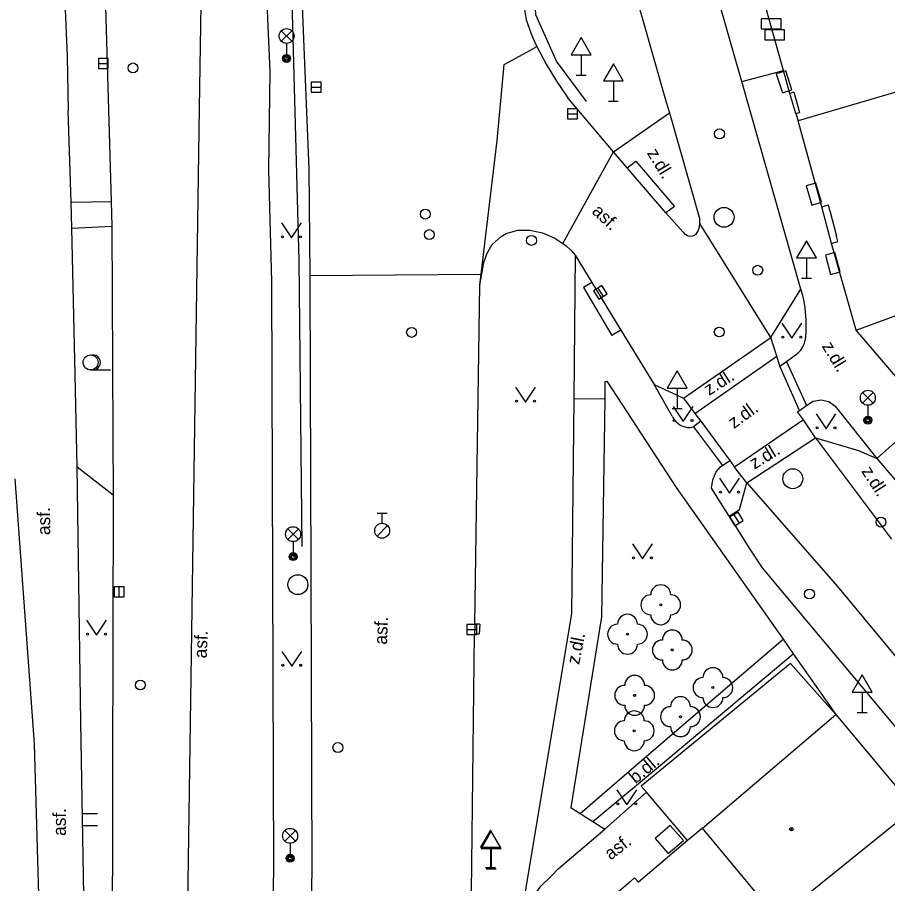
# Model space of a CAD drawing. Extents: x -595546 to -593986, y -1160845 to -1159202.
# Drawn here: x -595392.65 to -595348.96, y -1160777.86 to -1160734.36 of the extents above; entities that cross this region are included whole.
import ezdxf

# ---------------------------------------------------------------- set-up
doc = ezdxf.new("R2010")
doc.units = 0
for name, color, linetype in [('Level 22', 7, 'Continuous'), ('Level 24', 7, 'Continuous'), ('Level 26', 7, 'Continuous'), ('Level 27', 7, 'Continuous'), ('Level 28', 7, 'Continuous'), ('Level 33', 7, 'Continuous'), ('Level 34', 7, 'Continuous'), ('Level 36', 7, 'Continuous'), ('Level 39', 7, 'Continuous'), ('Specificka linie pasportu komunikaci', 7, 'Continuous'), ('TM - budovy zdene_ betonove - NP', 7, 'Continuous'), ('TM - budovy zdene_ betonove - VP', 7, 'Continuous'), ('TM - chodniky - VP', 7, 'Continuous'), ('TM - hranice souvisleho porostu (skupiny stromu_ kere)', 7, 'Continuous'), ('TM - komunikace - VP', 7, 'Continuous'), ('TM - plot drateny_ kovovy - VP', 7, 'Continuous'), ('TM - popis povrchu', 7, 'Continuous'), ('TM - rozhrani mezi zpev. plochami mezi sebou - VP', 7, 'Continuous'), ('TM - rozhrani ploch obecne - VP', 7, 'Continuous'), ('TM - srafovani', 7, 'Continuous'), ('TM - vstup do budovy - zdene_ betonove', 7, 'Continuous'), ('TM - vstup do budovy - zdene_ betonove  - shora neviditelny', 7, 'Continuous'), ('TM - zabradli - VP', 7, 'Continuous')]:
    doc.layers.add(name, color=color, linetype=linetype)

msp = doc.modelspace()

# ---------------------------------------------------------------- linework, layer by layer
at = {"layer": 'Level 22'}
for centre in [(-595360.35, -1160763.86), (-595362.02, -1160765.34), (-595359.77, -1160766.13), (-595361.66, -1160768.41), (-595357.73, -1160768.02), (-595359.36, -1160769.48), (-595361.68, -1160770.19)]:
    msp.add_circle(centre, 0.05, dxfattribs=at)
for centre, start, end in [((-595360.35, -1160763.36), 0, 180), ((-595360.85, -1160763.86), 90, 270), ((-595359.85, -1160763.86), 270, 90), ((-595362.02, -1160764.84), 0, 180), ((-595360.35, -1160764.36), 180, 0), ((-595362.52, -1160765.34), 90, 270), ((-595361.52, -1160765.34), 270, 90), ((-595359.77, -1160765.63), 0, 180), ((-595360.27, -1160766.13), 90, 270), ((-595359.27, -1160766.13), 270, 90), ((-595362.02, -1160765.84), 180, 0), ((-595359.77, -1160766.63), 180, 0), ((-595357.73, -1160767.52), 0, 180), ((-595361.66, -1160767.91), 0, 180), ((-595362.16, -1160768.41), 90, 270), ((-595361.16, -1160768.41), 270, 90), ((-595358.23, -1160768.02), 90, 270), ((-595357.23, -1160768.02), 270, 90), ((-595359.36, -1160768.98), 0, 180), ((-595357.73, -1160768.52), 180, 0), ((-595361.68, -1160769.69), 0, 180), ((-595361.66, -1160768.91), 180, 0), ((-595359.86, -1160769.48), 90, 270), ((-595358.86, -1160769.48), 270, 90), ((-595362.18, -1160770.19), 90, 270), ((-595361.18, -1160770.19), 270, 90), ((-595359.36, -1160769.98), 180, 0), ((-595361.68, -1160770.69), 180, 0)]:
    msp.add_arc(centre, 0.5, start, end, dxfattribs=at)
at = {"layer": 'Level 24'}
for points in [[(-595355.3, -1160734.93), (-595354.3, -1160734.93), (-595354.3, -1160734.43), (-595355.3, -1160734.43)], [(-595355.13, -1160735.49), (-595354.13, -1160735.49), (-595354.13, -1160734.99), (-595355.13, -1160734.99)], [(-595354.546, -1160737.201), (-595354.242, -1160738.153), (-595353.766, -1160738.001), (-595354.069, -1160737.049)], [(-595353.048, -1160742.825), (-595352.76, -1160743.783), (-595352.281, -1160743.639), (-595352.569, -1160742.681)], [(-595352.085, -1160746.301), (-595351.831, -1160747.268), (-595351.347, -1160747.141), (-595351.601, -1160746.174)]]:
    msp.add_lwpolyline(points, close=True, dxfattribs=at)
at = {"layer": 'Level 26'}
msp.add_lwpolyline([(-595359.971, -1160776.355), (-595359.215, -1160775.701), (-595359.869, -1160774.945), (-595360.625, -1160775.599)], close=True, dxfattribs=at)
at = {"layer": 'Level 27'}
for p, q in [((-595388.59, -1160736.67), (-595388.09, -1160736.67)), ((-595377.91, -1160737.86), (-595377.41, -1160737.86)), ((-595365.03, -1160739.2), (-595364.53, -1160739.2)), ((-595363.513, -1160747.958), (-595363.247, -1160748.382)), ((-595356.68, -1160759.336), (-595356.42, -1160759.764)), ((-595387.54, -1160763.46), (-595387.54, -1160762.96)), ((-595370.08, -1160765.1), (-595369.58, -1160765.1))]:
    msp.add_line(p, q, dxfattribs=at)
for points in [[(-595388.59, -1160736.92), (-595388.09, -1160736.92), (-595388.09, -1160736.42), (-595388.59, -1160736.42)], [(-595377.91, -1160738.11), (-595377.41, -1160738.11), (-595377.41, -1160737.61), (-595377.91, -1160737.61)], [(-595365.03, -1160739.45), (-595364.53, -1160739.45), (-595364.53, -1160738.95), (-595365.03, -1160738.95)], [(-595363.725, -1160748.091), (-595363.459, -1160748.515), (-595363.035, -1160748.249), (-595363.301, -1160747.825)], [(-595356.893, -1160759.466), (-595356.634, -1160759.893), (-595356.207, -1160759.634), (-595356.466, -1160759.207)], [(-595387.29, -1160763.46), (-595387.29, -1160762.96), (-595387.79, -1160762.96), (-595387.79, -1160763.46)], [(-595370.08, -1160765.35), (-595369.58, -1160765.35), (-595369.58, -1160764.85), (-595370.08, -1160764.85)]]:
    msp.add_lwpolyline(points, close=True, dxfattribs=at)
for centre in [(-595357.17, -1160744.4), (-595353.72, -1160757.53), (-595378.57, -1160762.85)]:
    msp.add_circle(centre, 0.5, dxfattribs=at)
at = {"layer": 'Level 28'}
for p, q in [((-595374.59, -1160759.265), (-595374.09, -1160759.265)), ((-595374.34, -1160759.765), (-595374.34, -1160759.265)), ((-595374.598, -1160760.412), (-595374.068, -1160759.882))]:
    msp.add_line(p, q, dxfattribs=at)
for centre, radius in [((-595386.85, -1160736.9), 0.25), ((-595357.4, -1160740.21), 0.25), ((-595372.17, -1160744.24), 0.25), ((-595371.97, -1160745.27), 0.25), ((-595366.84, -1160745.56), 0.25), ((-595355.48, -1160747.06), 0.25), ((-595372.86, -1160750.18), 0.25), ((-595357.41, -1160750.16), 0.25), ((-595349.29, -1160759.71), 0.25), ((-595374.34, -1160760.14), 0.375), ((-595352.88, -1160763.32), 0.25), ((-595386.48, -1160767.89), 0.25), ((-595376.56, -1160771.03), 0.25)]:
    msp.add_circle(centre, radius, dxfattribs=at)
at = {"layer": 'Level 33'}
for p, q in [((-595379.405, -1160735.56), (-595378.875, -1160735.03)), ((-595379.405, -1160735.03), (-595378.875, -1160735.56)), ((-595379.14, -1160735.67), (-595379.14, -1160736.42)), ((-595350.215, -1160753.73), (-595349.685, -1160753.2)), ((-595350.215, -1160753.2), (-595349.685, -1160753.73)), ((-595349.95, -1160753.84), (-595349.95, -1160754.59)), ((-595379.075, -1160760.58), (-595378.545, -1160760.05)), ((-595379.075, -1160760.05), (-595378.545, -1160760.58)), ((-595378.81, -1160760.69), (-595378.81, -1160761.44)), ((-595379.225, -1160775.73), (-595378.695, -1160775.2)), ((-595379.225, -1160775.2), (-595378.695, -1160775.73)), ((-595378.96, -1160775.84), (-595378.96, -1160776.59))]:
    msp.add_line(p, q, dxfattribs=at)
for centre, radius in [((-595379.14, -1160735.295), 0.375), ((-595379.14, -1160736.42), 0.2), ((-595379.14, -1160736.42), 0.145), ((-595379.14, -1160736.42), 0.0876), ((-595349.95, -1160753.465), 0.375), ((-595349.95, -1160754.59), 0.2), ((-595349.95, -1160754.59), 0.145), ((-595349.95, -1160754.59), 0.0876), ((-595378.81, -1160760.315), 0.375), ((-595378.81, -1160761.44), 0.2), ((-595378.81, -1160761.44), 0.145), ((-595378.81, -1160761.44), 0.0876), ((-595378.96, -1160775.465), 0.375), ((-595378.96, -1160776.59), 0.2), ((-595378.96, -1160776.59), 0.145), ((-595378.96, -1160776.59), 0.0876)]:
    msp.add_circle(centre, radius, dxfattribs=at)
at = {"layer": 'Level 34'}
for p, q in [((-595364.34, -1160736.242), (-595364.34, -1160737.26)), ((-595364.59, -1160737.26), (-595364.09, -1160737.26)), ((-595362.73, -1160737.552), (-595362.73, -1160738.57)), ((-595362.98, -1160738.57), (-595362.48, -1160738.57)), ((-595353.03, -1160746.442), (-595353.03, -1160747.46)), ((-595353.28, -1160747.46), (-595352.78, -1160747.46)), ((-595359.52, -1160752.982), (-595359.52, -1160754)), ((-595359.77, -1160754), (-595359.27, -1160754)), ((-595350.23, -1160768.252), (-595350.23, -1160769.27)), ((-595350.48, -1160769.27), (-595349.98, -1160769.27)), ((-595368.9, -1160776.042), (-595368.9, -1160777.06)), ((-595368.86, -1160776.102), (-595368.86, -1160777.12)), ((-595369.15, -1160777.06), (-595368.65, -1160777.06)), ((-595369.11, -1160777.12), (-595368.61, -1160777.12))]:
    msp.add_line(p, q, dxfattribs=at)
for points in [[(-595364.84, -1160736.242), (-595363.84, -1160736.242), (-595364.34, -1160735.376)], [(-595363.23, -1160737.552), (-595362.23, -1160737.552), (-595362.73, -1160736.686)], [(-595353.53, -1160746.442), (-595352.53, -1160746.442), (-595353.03, -1160745.576)], [(-595360.02, -1160752.982), (-595359.02, -1160752.982), (-595359.52, -1160752.116)], [(-595350.73, -1160768.252), (-595349.73, -1160768.252), (-595350.23, -1160767.386)], [(-595369.4, -1160776.042), (-595368.4, -1160776.042), (-595368.9, -1160775.176)], [(-595369.36, -1160776.102), (-595368.36, -1160776.102), (-595368.86, -1160775.236)]]:
    msp.add_lwpolyline(points, close=True, dxfattribs=at)
at = {"layer": 'Level 36'}
msp.add_line((-595388.98, -1160752.065), (-595387.98, -1160752.065), dxfattribs=at)
for points in [[(-595379.39, -1160744.68), (-595378.89, -1160745.43), (-595378.39, -1160744.68)], [(-595354.27, -1160749.72), (-595353.77, -1160750.47), (-595353.27, -1160749.72)], [(-595367.64, -1160752.93), (-595367.14, -1160753.68), (-595366.64, -1160752.93)], [(-595359.73, -1160753.91), (-595359.23, -1160754.66), (-595358.73, -1160753.91)], [(-595352.55, -1160754.27), (-595352.05, -1160755.02), (-595351.55, -1160754.27)], [(-595357.4, -1160757.5), (-595356.9, -1160758.25), (-595356.4, -1160757.5)], [(-595361.77, -1160760.8), (-595361.27, -1160761.55), (-595360.77, -1160760.8)], [(-595389.18, -1160764.64), (-595388.68, -1160765.39), (-595388.18, -1160764.64)], [(-595379.38, -1160766.2), (-595378.88, -1160766.95), (-595378.38, -1160766.2)], [(-595362.55, -1160773.16), (-595362.05, -1160773.91), (-595361.55, -1160773.16)]]:
    msp.add_lwpolyline(points, dxfattribs=at)
for centre, radius in [((-595379.34, -1160745.38), 0.05), ((-595378.441, -1160745.38), 0.05), ((-595354.22, -1160750.42), 0.05), ((-595353.321, -1160750.42), 0.05), ((-595388.98, -1160751.69), 0.375), ((-595367.59, -1160753.63), 0.05), ((-595366.691, -1160753.63), 0.05), ((-595359.68, -1160754.61), 0.05), ((-595358.781, -1160754.61), 0.05), ((-595352.5, -1160754.97), 0.05), ((-595351.601, -1160754.97), 0.05), ((-595357.35, -1160758.2), 0.05), ((-595356.451, -1160758.2), 0.05), ((-595361.72, -1160761.5), 0.05), ((-595360.821, -1160761.5), 0.05), ((-595389.13, -1160765.34), 0.05), ((-595388.231, -1160765.34), 0.05), ((-595379.33, -1160766.9), 0.05), ((-595378.431, -1160766.9), 0.05), ((-595362.5, -1160773.86), 0.05), ((-595361.601, -1160773.86), 0.05)]:
    msp.add_circle(centre, radius, dxfattribs=at)
msp.add_arc((-595388.855, -1160751.69), 0.375, 260.4059, 99.5941, dxfattribs=at)
at = {"layer": 'Level 39'}
for radius in [0.09, 0.0398]:
    msp.add_circle((-595353.79, -1160775.13), radius, dxfattribs=at)
at = {"layer": 'Specificka linie pasportu komunikaci'}
for points in [[(-595382.8, -1160696.45), (-595382.91, -1160701.1), (-595383.04, -1160709.3), (-595383.12, -1160714.32), (-595383.31, -1160725.42), (-595383.52, -1160738.91), (-595384.53, -1160807.5)], [(-595365.26, -1160745.72), (-595362.72, -1160741.11)], [(-595354.82, -1160750.43), (-595358.38, -1160744.71)], [(-595377.97, -1160747.33), (-595369.36, -1160747.25)], [(-595353.38, -1160754.1), (-595354.37, -1160751.88)], [(-595369.68, -1160764.83), (-595369.71, -1160765.33)]]:
    msp.add_lwpolyline(points, dxfattribs=at)
at = {"layer": 'TM - budovy zdene_ betonove - NP'}
for points in [[(-595353.66, -1160738.12), (-595353.87, -1160738.18)], [(-595353.56, -1160739.19), (-595353.38, -1160739.13)], [(-595352.26, -1160743.87), (-595351.93, -1160743.78)], [(-595351.86, -1160744.06), (-595351.93, -1160743.78)], [(-595351.78, -1160745.71), (-595351.45, -1160745.62)], [(-595351.45, -1160745.62), (-595351.52, -1160745.35)]]:
    msp.add_lwpolyline(points, dxfattribs=at)
at = {"layer": 'TM - budovy zdene_ betonove - VP'}
for points in [[(-595354.19, -1160737.02), (-595355.9, -1160730.92)], [(-595341.65, -1160736.09), (-595353.45, -1160739.56)], [(-595353.87, -1160738.18), (-595354.19, -1160737.02)], [(-595353.56, -1160739.19), (-595353.87, -1160738.18)], [(-595353.56, -1160739.19), (-595353.45, -1160739.56)], [(-595352.26, -1160743.87), (-595353.45, -1160739.56)], [(-595351.78, -1160745.71), (-595352.26, -1160743.87)], [(-595350.54, -1160750.07), (-595337.85, -1160745.4)], [(-595350.54, -1160750.07), (-595351.78, -1160745.71)], [(-595346.95, -1160754.25), (-595350.54, -1160750.07)], [(-595358.26, -1160775.08), (-595351.55, -1160769.37)], [(-595351.55, -1160769.37), (-595347.62, -1160774.08)], [(-595354.48, -1160779.61), (-595347.62, -1160774.08)], [(-595358.26, -1160775.08), (-595359, -1160775.7)], [(-595354.48, -1160779.61), (-595358.26, -1160775.08)], [(-595359, -1160775.7), (-595361.46, -1160777.8)], [(-595361.66, -1160777.57), (-595361.89, -1160777.77)], [(-595361.46, -1160777.8), (-595361.66, -1160777.57)]]:
    msp.add_lwpolyline(points, dxfattribs=at)
at = {"layer": 'TM - chodniky - VP'}
for points in [[(-595390.7, -1160723.79), (-595390.15, -1160736.31)], [(-595390.15, -1160736.31), (-595390.11, -1160739.03)], [(-595389.95, -1160743.64), (-595390.11, -1160739.03)], [(-595389.92, -1160744.95), (-595389.95, -1160743.64)], [(-595389.66, -1160756.93), (-595389.77, -1160751.56), (-595389.92, -1160744.95)], [(-595364.65, -1160746.3), (-595364.72, -1160753.52)], [(-595353.46, -1160751.22), (-595353.32, -1160751.07), (-595353.21, -1160750.9), (-595353.13, -1160750.72), (-595353.08, -1160750.52), (-595353.05, -1160750.2), (-595353.04, -1160749.89), (-595353.04, -1160749.57), (-595353.1, -1160748.94), (-595353.15, -1160748.63), (-595353.22, -1160748.32), (-595353.31, -1160748.01)], [(-595354.04, -1160751.64), (-595353.46, -1160751.22)], [(-595354.37, -1160751.88), (-595354.04, -1160751.64)], [(-595363.05, -1160752.63), (-595359.57, -1160757.97)], [(-595363.15, -1160752.65), (-595363.16, -1160753.53)], [(-595359.78, -1160754.39), (-595360.68, -1160752.79)], [(-595364.72, -1160753.52), (-595364.83, -1160764.32), (-595367.35, -1160779.37)], [(-595363.16, -1160753.53), (-595363.33, -1160764.46), (-595364.87, -1160774.04), (-595364.4, -1160774.34)], [(-595353.38, -1160754.1), (-595353.03, -1160753.85)], [(-595353.03, -1160753.85), (-595352.69, -1160753.64), (-595352.3, -1160753.57), (-595351.91, -1160753.65), (-595351.59, -1160753.88)], [(-595351.59, -1160753.88), (-595349.5, -1160756.51)], [(-595359.78, -1160754.39), (-595359.7, -1160754.53), (-595359.6, -1160754.66), (-595359.48, -1160754.76), (-595359.34, -1160754.85), (-595359.19, -1160754.91), (-595359.03, -1160754.95), (-595358.87, -1160754.95), (-595358.71, -1160754.93)], [(-595358.71, -1160754.93), (-595357.25, -1160756.86)], [(-595389.25, -1160782.31), (-595389.47, -1160769.75), (-595389.66, -1160756.93)], [(-595357.56, -1160757.18), (-595357.33, -1160756.91)], [(-595357.33, -1160756.91), (-595357.25, -1160756.86)], [(-595357.25, -1160756.86), (-595356.88, -1160756.62)], [(-595357.74, -1160757.58), (-595357.56, -1160757.18)], [(-595357.8, -1160758.01), (-595357.74, -1160757.58)], [(-595359.57, -1160757.97), (-595354.21, -1160765.58)], [(-595356.91, -1160759.41), (-595357.8, -1160758.01)], [(-595360.59, -1160771.06), (-595354.21, -1160765.58)], [(-595354.21, -1160765.58), (-595353.7, -1160766.32)], [(-595353.7, -1160766.32), (-595351.55, -1160769.37)], [(-595364.4, -1160774.34), (-595360.59, -1160771.06)], [(-595364.4, -1160774.34), (-595363.76, -1160774.75)], [(-595363.76, -1160774.75), (-595363.15, -1160775.13)]]:
    msp.add_lwpolyline(points, dxfattribs=at)
at = {"layer": 'TM - hranice souvisleho porostu (skupiny stromu_ kere)'}
for points in [[(-595389.95, -1160743.64), (-595387.94, -1160743.61)], [(-595389.92, -1160744.95), (-595387.92, -1160744.85)], [(-595389.66, -1160756.93), (-595387.84, -1160758.34)]]:
    msp.add_lwpolyline(points, dxfattribs=at)
at = {"layer": 'TM - komunikace - VP'}
for points in [[(-595380.43, -1160807.62), (-595380.4, -1160806.02), (-595379.78, -1160777.18), (-595379.88, -1160747.63), (-595380.03, -1160742.01), (-595379.96, -1160737.08), (-595380.6, -1160722.52), (-595381.36, -1160710.8), (-595382.7, -1160696.44)], [(-595381.06, -1160696.29), (-595379.63, -1160710.68), (-595378.81, -1160722.76), (-595378.02, -1160741.97), (-595377.97, -1160747.33)], [(-595368.1, -1160717), (-595367.6, -1160725.72), (-595367.27, -1160733.22), (-595367.24, -1160733.65), (-595367.1, -1160734.49), (-595366.87, -1160735.13), (-595366.79, -1160735.36), (-595366.57, -1160735.82)], [(-595388.58, -1160725.68), (-595388.26, -1160732.65), (-595387.94, -1160743.61)], [(-595356.6, -1160736.47), (-595358.06, -1160731.36)], [(-595361.83, -1160732.43), (-595360.07, -1160738.61)], [(-595366.57, -1160735.82), (-595366.1, -1160736.71), (-595365.58, -1160737.57), (-595365.01, -1160738.4)], [(-595356.28, -1160737.58), (-595356.6, -1160736.47)], [(-595353.31, -1160748.01), (-595356.28, -1160737.58)], [(-595362.72, -1160741.11), (-595365.01, -1160738.4)], [(-595360.07, -1160738.61), (-595359.91, -1160739.16)], [(-595359.91, -1160739.16), (-595358.39, -1160744.51)], [(-595362.03, -1160741.91), (-595362.72, -1160741.11)], [(-595360.1, -1160744.18), (-595362.03, -1160741.91)], [(-595387.94, -1160743.61), (-595387.92, -1160744.85)], [(-595359.23, -1160745.15), (-595360.1, -1160744.18)], [(-595359.23, -1160745.15), (-595359.17, -1160745.22), (-595359.09, -1160745.27), (-595359.01, -1160745.32), (-595358.92, -1160745.34), (-595358.74, -1160745.33), (-595358.57, -1160745.25), (-595358.47, -1160745.08), (-595358.41, -1160744.9), (-595358.38, -1160744.71)], [(-595358.38, -1160744.71), (-595358.39, -1160744.51)], [(-595387.92, -1160744.85), (-595387.87, -1160755.29)], [(-595369.43, -1160747.81), (-595369.24, -1160746.67), (-595369.08, -1160746.23), (-595368.81, -1160745.77), (-595368.37, -1160745.36), (-595368.11, -1160745.21), (-595367.53, -1160745.04), (-595366.93, -1160745.04), (-595366.28, -1160745.18), (-595365.66, -1160745.44), (-595365.26, -1160745.72)], [(-595365.26, -1160745.72), (-595365.11, -1160745.82), (-595364.87, -1160746.05), (-595364.65, -1160746.3)], [(-595364.65, -1160746.3), (-595363.81, -1160747.67)], [(-595377.97, -1160747.33), (-595377.97, -1160747.6), (-595377.87, -1160777.13), (-595378.39, -1160805.85), (-595378.43, -1160807.68)], [(-595369.68, -1160764.83), (-595369.43, -1160747.81)], [(-595363.81, -1160747.67), (-595362.35, -1160750.06)], [(-595354.82, -1160750.43), (-595353.31, -1160748.01)], [(-595362.35, -1160750.06), (-595360.68, -1160752.79)], [(-595354.52, -1160751.38), (-595354.82, -1160750.43)], [(-595354.37, -1160751.88), (-595354.52, -1160751.38)], [(-595360.68, -1160752.79), (-595359.2, -1160753.48)], [(-595359.2, -1160753.48), (-595358.63, -1160754.25)], [(-595358.63, -1160754.25), (-595358.34, -1160754.64)], [(-595353.48, -1160754.17), (-595353.38, -1160754.1)], [(-595353.18, -1160754.57), (-595353.48, -1160754.17)], [(-595358.34, -1160754.64), (-595356.88, -1160756.62)], [(-595352.58, -1160755.48), (-595353.18, -1160754.57)], [(-595387.87, -1160755.29), (-595387.84, -1160758.34)], [(-595352.58, -1160755.48), (-595350.42, -1160756.12), (-595349.5, -1160756.51)], [(-595349.5, -1160756.51), (-595347.28, -1160759.11)], [(-595356.88, -1160756.62), (-595356.64, -1160756.95)], [(-595356.02, -1160757.74), (-595356.64, -1160756.95)], [(-595356.91, -1160759.41), (-595356.39, -1160759.07), (-595356.02, -1160757.74)], [(-595387.84, -1160758.34), (-595387.86, -1160765.47)], [(-595356.91, -1160759.41), (-595355.88, -1160761.06), (-595355.25, -1160762.01), (-595354.07, -1160763.42), (-595345.87, -1160773.22), (-595333.11, -1160787.59)], [(-595387.86, -1160765.47), (-595387.88, -1160772.37)], [(-595370.24, -1160797.41), (-595370.05, -1160787.53), (-595369.86, -1160778.29), (-595369.71, -1160765.33)], [(-595387.88, -1160772.37), (-595387.88, -1160772.75), (-595387.9, -1160782.24)], [(-595363.15, -1160775.13), (-595361.07, -1160773.27)], [(-595365.5, -1160777.12), (-595363.15, -1160775.13)], [(-595365.82, -1160777.45), (-595366.42, -1160778.05), (-595367.21, -1160779.09), (-595367.35, -1160779.37)], [(-595365.5, -1160777.12), (-595365.82, -1160777.45)]]:
    msp.add_lwpolyline(points, dxfattribs=at)
at = {"layer": 'TM - plot drateny_ kovovy - VP'}
msp.add_lwpolyline([(-595391.46, -1160782.51), (-595391.8, -1160770.84), (-595392.76, -1160757.53)], dxfattribs=at)
at = {"layer": 'TM - rozhrani mezi zpev. plochami mezi sebou - VP'}
for points in [[(-595362.03, -1160741.91), (-595361.6, -1160741.58), (-595359.66, -1160743.86), (-595360.1, -1160744.18)], [(-595363.81, -1160747.67), (-595364.23, -1160747.92)], [(-595364.23, -1160747.92), (-595362.8, -1160750.33)], [(-595362.35, -1160750.06), (-595362.8, -1160750.33)], [(-595359.2, -1160753.48), (-595354.82, -1160750.43)], [(-595358.63, -1160754.25), (-595354.52, -1160751.38)], [(-595354.04, -1160751.64), (-595353.03, -1160753.85)], [(-595346.95, -1160754.25), (-595349.5, -1160756.51)], [(-595353.18, -1160754.57), (-595356.64, -1160756.95)], [(-595356.02, -1160757.74), (-595352.58, -1160755.48)], [(-595352.58, -1160755.48), (-595348.77, -1160760.57)], [(-595356.02, -1160757.74), (-595351.47, -1160762.95)], [(-595351.47, -1160762.95), (-595344.12, -1160771.79)]]:
    msp.add_lwpolyline(points, dxfattribs=at)
at = {"layer": 'TM - rozhrani ploch obecne - VP'}
for points in [[(-595369.36, -1160747.25), (-595368.57, -1160740.55), (-595368.21, -1160736.73), (-595367.07, -1160736.1), (-595366.57, -1160735.82)], [(-595356.28, -1160737.58), (-595354.19, -1160737.02)], [(-595362.72, -1160741.11), (-595359.91, -1160739.16)], [(-595369.43, -1160747.81), (-595369.36, -1160747.25)], [(-595363.15, -1160752.65), (-595363.05, -1160752.63)], [(-595363.16, -1160753.53), (-595364.72, -1160753.52)], [(-595358.34, -1160754.64), (-595358.71, -1160754.93)], [(-595369.43, -1160764.83), (-595369.68, -1160764.83)], [(-595369.43, -1160764.83), (-595369.46, -1160765.33)], [(-595369.46, -1160765.33), (-595369.71, -1160765.33)], [(-595360.27, -1160771.83), (-595353.7, -1160766.32)], [(-595353.84, -1160766.81), (-595361.33, -1160772.97)], [(-595351.55, -1160769.37), (-595353.84, -1160766.81)], [(-595363.76, -1160774.75), (-595360.27, -1160771.83)], [(-595361.07, -1160773.27), (-595361.33, -1160772.97)], [(-595359, -1160775.7), (-595361.07, -1160773.27)]]:
    msp.add_lwpolyline(points, dxfattribs=at)
at = {"layer": 'TM - srafovani'}
for points in [[(-595388.64, -1160774.36), (-595389.39, -1160774.36)], [(-595388.64, -1160774.96), (-595389.38, -1160774.96)]]:
    msp.add_lwpolyline(points, dxfattribs=at)
at = {"layer": 'TM - vstup do budovy - zdene_ betonove'}
msp.add_lwpolyline([(-595361.89, -1160777.77), (-595362.94, -1160778.68)], dxfattribs=at)
at = {"layer": 'TM - vstup do budovy - zdene_ betonove  - shora neviditelny'}
for points in [[(-595353.66, -1160738.12), (-595353.38, -1160739.13)], [(-595351.86, -1160744.06), (-595351.52, -1160745.35)]]:
    msp.add_lwpolyline(points, dxfattribs=at)
at = {"layer": 'TM - zabradli - VP'}
for points in [[(-595381.41, -1160696.33), (-595380.11, -1160711.2), (-595379.02, -1160727.94), (-595378.53, -1160746.57), (-595378.37, -1160760.93)], [(-595364.08, -1160738.59), (-595365.58, -1160736.55), (-595366.63, -1160734.23), (-595367.14, -1160724.16)]]:
    msp.add_lwpolyline(points, dxfattribs=at)

# ---------------------------------------------------------------- texts
at = {"layer": 'TM - popis povrchu'}
for s, rotation, p in [('z.dl.', 301.22, (-595361.06, -1160741.17)), ('asf.', 316.88, (-595363.85, -1160744.15)), ('z.dl.', 301.22, (-595352.28, -1160750.87)), ('z.dl.', 32.51, (-595357.93, -1160753.38)), ('z.dl.', 35.9, (-595356.68, -1160755.04)), ('z.dl.', 31.43, (-595355.65, -1160757.08)), ('z.dl.', 302.84, (-595350.3, -1160757.15)), ('asf.', 90, (-595391.01, -1160760.36)), ('asf.', 87.56, (-595374.1, -1160765.87)), ('asf.', 87.56, (-595383.15, -1160766.56)), ('z.dl.', 78.75, (-595364.45, -1160766.89)), ('b.dl.', 40.03, (-595361.61, -1160772.88)), ('asf.', 90, (-595390.22, -1160775.47)), ('asf.', 37.51, (-595362.87, -1160776.71))]:
    msp.add_text(s, height=0.65, rotation=rotation, dxfattribs=at).set_placement(p)

doc.saveas('drawing.dxf')
